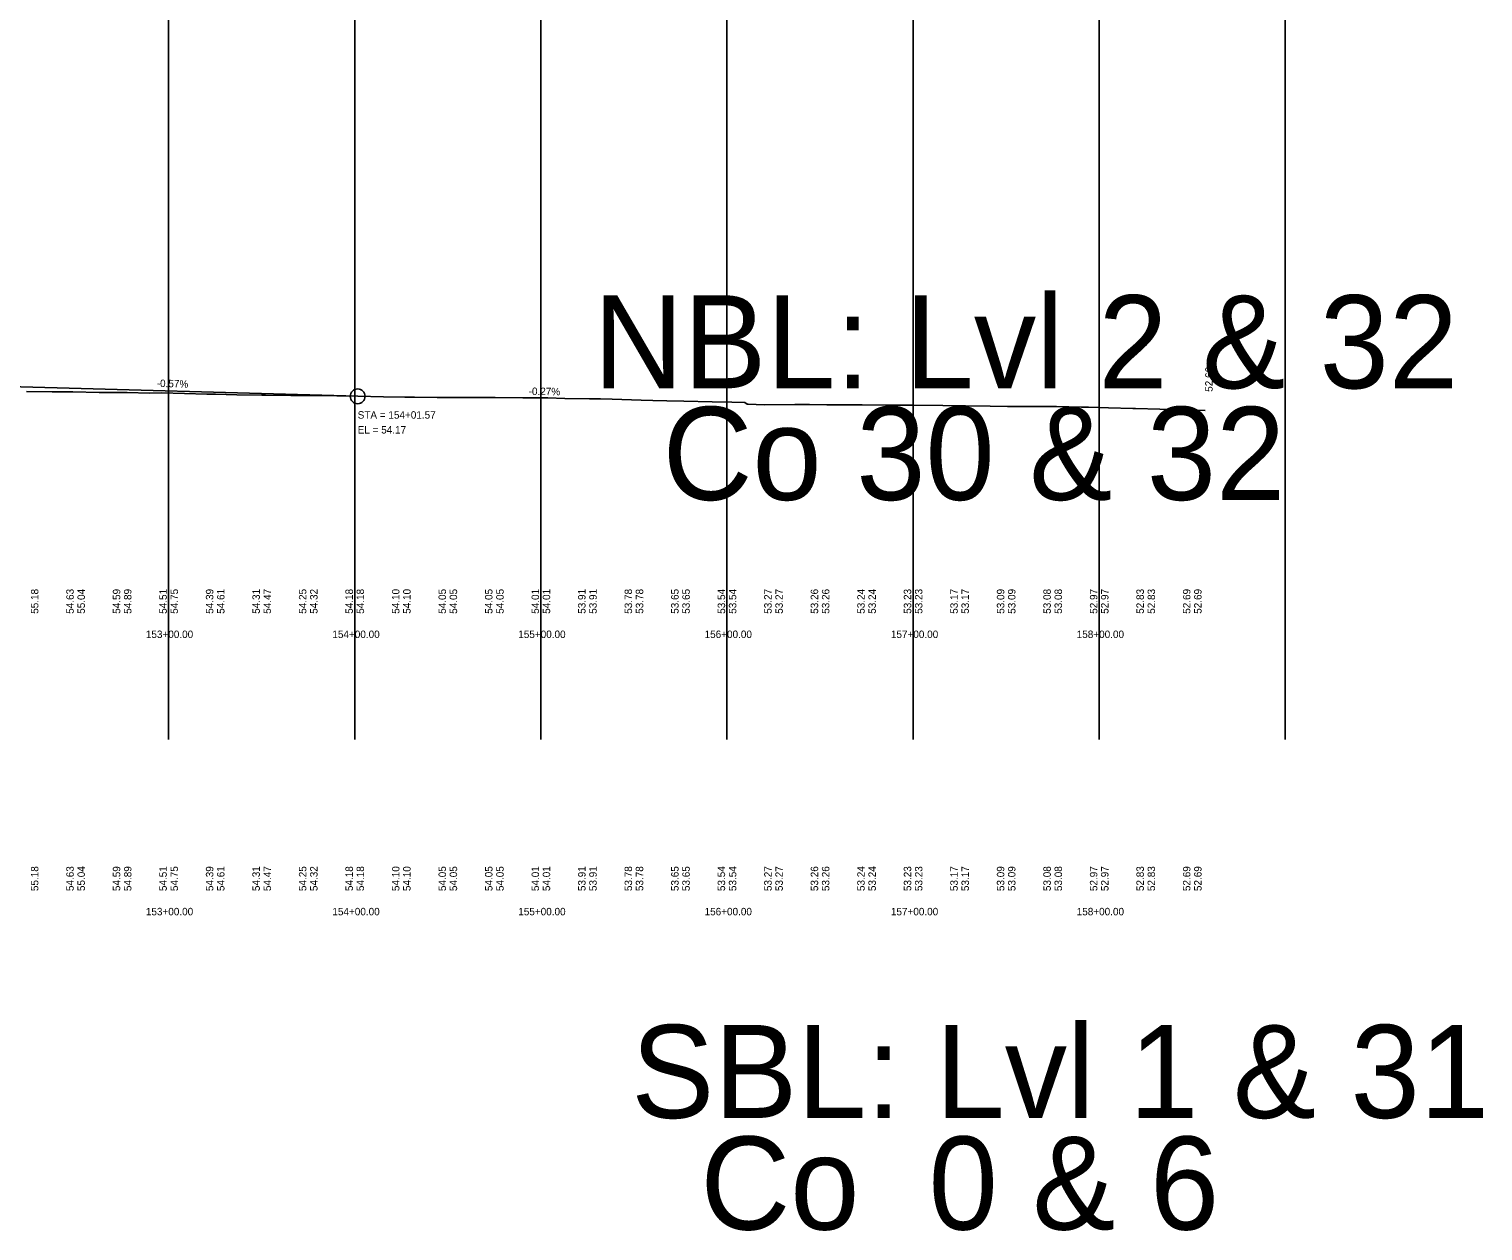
# Model space of a CAD drawing. Extents: x 3880794 to 3915434, y 287517 to 300173.
# Drawn here: x 3914376 to 3915157, y 292213 to 292858 of the extents above; entities that cross this region are included whole.
import ezdxf

# ---------------------------------------------------------------- set-up
doc = ezdxf.new("R2010")
doc.units = 0
for name, color, linetype in [('Level 1', 7, 'Continuous'), ('Level 2', 7, 'Continuous'), ('Level 30', 7, 'Continuous'), ('Level 31', 7, 'Continuous')]:
    doc.layers.add(name, color=color, linetype=linetype)

msp = doc.modelspace()

# ---------------------------------------------------------------- linework, layer by layer
at = {"layer": 'Level 1'}
for p, q in [((3914451.21, 292476.49), (3914451.21, 293504.13)), ((3914551.21, 292476.49), (3914551.21, 293504.13)), ((3914651.21, 292476.49), (3914651.21, 293504.13)), ((3914751.21, 292476.49), (3914751.21, 293504.13)), ((3914851.21, 292476.49), (3914851.21, 293504.13)), ((3914951.21, 292476.49), (3914951.21, 293504.13)), ((3915051.21, 292476.49), (3915051.21, 293504.13)), ((3914201.21, 292670.99), (3914552.78, 292660.98)), ((3914552.78, 292660.98), (3914566.67, 292660.79)), ((3914566.67, 292660.79), (3914578.13, 292660.6)), ((3914578.13, 292660.6), (3914583.28, 292660.52)), ((3914583.28, 292660.52), (3914595.4, 292660.36)), ((3914595.4, 292660.36), (3914597.56, 292660.36)), ((3914597.56, 292660.36), (3914610.7, 292660.34)), ((3914610.7, 292660.34), (3914622.34, 292660.38)), ((3914622.34, 292660.38), (3914626.74, 292660.37)), ((3914626.74, 292660.37), (3914641.44, 292660.13)), ((3914641.44, 292660.13), (3914651.48, 292660.16)), ((3914651.48, 292660.16), (3914655.01, 292660.09)), ((3914655.01, 292660.09), (3914664.13, 292659.79)), ((3914664.13, 292659.79), (3914677.27, 292659.66)), ((3914677.27, 292659.66), (3914683.25, 292659.59)), ((3914683.25, 292659.59), (3914689.54, 292659.38)), ((3914689.54, 292659.38), (3914705.1, 292658.88)), ((3914705.1, 292658.88), (3914711.36, 292658.75)), ((3914711.36, 292658.75), (3914718.91, 292658.5)), ((3914718.91, 292658.5), (3914728.11, 292658.3)), ((3914728.11, 292658.3), (3914743.17, 292657.97)), ((3914743.17, 292657.97), (3914753.79, 292657.75)), ((3914753.79, 292657.75), (3914760.84, 292657.59)), ((3914760.84, 292657.59), (3914762.11, 292656.74)), ((3914762.11, 292656.74), (3914762.68, 292656.72)), ((3914762.68, 292656.72), (3914771.2, 292656.44)), ((3914771.2, 292656.44), (3914787.68, 292656.58)), ((3914787.68, 292656.58), (3914790.5, 292656.52)), ((3914790.5, 292656.52), (3914795.63, 292656.56)), ((3914795.63, 292656.56), (3914804.78, 292656.34)), ((3914804.78, 292656.34), (3914820.63, 292656.34)), ((3914820.63, 292656.34), (3914821.64, 292656.34)), ((3914821.64, 292656.34), (3914823.88, 292656.34)), ((3914823.88, 292656.34), (3914839.69, 292656.29)), ((3914839.69, 292656.29), (3914848.93, 292656.29)), ((3914848.93, 292656.29), (3914850.99, 292656.28)), ((3914850.99, 292656.28), (3914851.42, 292656.28)), ((3914851.42, 292656.28), (3914867.22, 292656.12)), ((3914867.22, 292656.12), (3914876.42, 292655.94)), ((3914876.42, 292655.94), (3914879.08, 292655.91)), ((3914879.08, 292655.91), (3914879.39, 292655.91)), ((3914879.39, 292655.91), (3914892.71, 292655.65)), ((3914892.71, 292655.65), (3914901.92, 292655.57)), ((3914901.92, 292655.57), (3914903.71, 292655.58)), ((3914903.71, 292655.58), (3914918.22, 292655.51)), ((3914918.22, 292655.51), (3914928.29, 292655.52)), ((3914928.29, 292655.52), (3914941.64, 292655.15)), ((3914941.64, 292655.15), (3914945.4, 292655.07)), ((3914945.4, 292655.07), (3914956.28, 292654.83)), ((3914956.28, 292654.83), (3914969.27, 292654.42)), ((3914969.27, 292654.42), (3914970.71, 292654.37)), ((3914970.71, 292654.37), (3914983.72, 292654.15)), ((3914983.72, 292654.15), (3914995.71, 292653.68)), ((3914995.71, 292653.68), (3914996.29, 292653.66)), ((3914996.29, 292653.66), (3914997.29, 292653.65)), ((3914997.29, 292653.65), (3915008.16, 292653.39))]:
    msp.add_line(p, q, dxfattribs=at)
for points in [[(3914374.84, 292663.54), (3914388.56, 292663.32), (3914399.65, 292663.31), (3914413.86, 292663.07), (3914417.56, 292663.07), (3914428.96, 292663.08), (3914440.98, 292662.75), (3914447.39, 292662.77), (3914459.71, 292662.44), (3914471.81, 292662.13), (3914476.35, 292662.07), (3914487.87, 292661.86), (3914501.36, 292661.68), (3914503.17, 292661.65), (3914516.81, 292661.46), (3914528.15, 292661.34), (3914529.05, 292661.34), (3914541.62, 292661.17), (3914552.78, 292660.98), (3914566.67, 292660.79), (3914578.13, 292660.6), (3914583.28, 292660.52)], [(3914583.28, 292660.52), (3914595.4, 292660.36), (3914597.56, 292660.36), (3914610.7, 292660.34), (3914622.34, 292660.38), (3914626.74, 292660.37), (3914641.44, 292660.13), (3914651.48, 292660.16), (3914655.01, 292660.09), (3914664.13, 292659.79), (3914677.27, 292659.66), (3914683.25, 292659.59), (3914689.54, 292659.38), (3914705.1, 292658.88), (3914711.36, 292658.75), (3914718.91, 292658.5), (3914728.11, 292658.3), (3914743.17, 292657.97), (3914753.79, 292657.75), (3914760.84, 292657.59), (3914762.11, 292656.74), (3914762.68, 292656.72), (3914771.2, 292656.44), (3914787.68, 292656.58), (3914790.5, 292656.52), (3914795.63, 292656.56), (3914804.78, 292656.34), (3914820.63, 292656.34), (3914821.64, 292656.34), (3914823.88, 292656.34), (3914839.69, 292656.29), (3914848.93, 292656.29), (3914850.99, 292656.28), (3914851.42, 292656.28), (3914867.22, 292656.12), (3914876.42, 292655.94), (3914879.08, 292655.91), (3914879.39, 292655.91), (3914892.71, 292655.65), (3914901.92, 292655.57), (3914903.71, 292655.58), (3914918.22, 292655.51), (3914928.29, 292655.52), (3914941.64, 292655.15), (3914945.4, 292655.07), (3914956.28, 292654.83), (3914969.27, 292654.42), (3914970.71, 292654.37), (3914983.72, 292654.15), (3914995.71, 292653.68), (3914996.29, 292653.66), (3914997.29, 292653.65), (3915008.16, 292653.39)]]:
    msp.add_lwpolyline(points, dxfattribs=at)
msp.add_circle((3914552.78, 292660.98), 4, dxfattribs=at)

# ---------------------------------------------------------------- texts
for s, p in [('SBL: Lvl 1 & 31', (3914699.77, 292273.22)), ('  Co  0 & 6', (3914699.77, 292213.22))]:
    msp.add_text(s, height=50, dxfattribs=at).set_placement(p)
at = {"layer": 'Level 2'}
for s, p in [('NBL: Lvl 2 & 32', (3914679.48, 292665.3)), ('  Co 30 & 32', (3914679.48, 292605.3))]:
    msp.add_text(s, height=50, dxfattribs=at).set_placement(p)
at = {"layer": 'Level 30'}
for s, p in [('153+00.00', (3914438.96, 292531.11)), ('153+00.00', (3914438.96, 292531.11)), ('154+00.00', (3914539.18, 292531.11)), ('154+00.00', (3914539.18, 292531.11)), ('155+00.00', (3914639.06, 292531.11)), ('155+00.00', (3914639.06, 292531.11)), ('156+00.00', (3914739.18, 292531.11)), ('156+00.00', (3914739.18, 292531.11)), ('157+00.00', (3914839.28, 292531.11)), ('157+00.00', (3914839.28, 292531.11)), ('158+00.00', (3914939.12, 292531.11)), ('158+00.00', (3914939.12, 292531.11)), ('153+00.00', (3914438.96, 292382.11)), ('153+00.00', (3914438.96, 292382.11)), ('154+00.00', (3914539.18, 292382.11)), ('154+00.00', (3914539.18, 292382.11)), ('155+00.00', (3914639.06, 292382.11)), ('155+00.00', (3914639.06, 292382.11)), ('156+00.00', (3914739.18, 292382.11)), ('156+00.00', (3914739.18, 292382.11)), ('157+00.00', (3914839.28, 292382.11)), ('157+00.00', (3914839.28, 292382.11)), ('158+00.00', (3914939.12, 292382.11)), ('158+00.00', (3914939.12, 292382.11))]:
    msp.add_text(s, height=4, dxfattribs=at).set_placement(p)
at = {"layer": 'Level 31'}
for s, rotation, p in [('52.66', 90, (3915012.16, 292663.39)), ('-0.57%', 358.3687, (3914444.76, 292666.05)), ('-0.27%', 359.22854, (3914644.61, 292661.74)), ('55.18', 90, (3914381.21, 292544.11)), ('54.63', 90, (3914400.21, 292544.11)), ('55.04', 90, (3914406.21, 292544.11)), ('54.59', 90, (3914425.21, 292544.11)), ('54.89', 90, (3914431.21, 292544.11)), ('54.51', 90, (3914450.21, 292544.11)), ('54.75', 90, (3914456.21, 292544.11)), ('54.39', 90, (3914475.21, 292544.11)), ('54.61', 90, (3914481.21, 292544.11)), ('54.31', 90, (3914500.21, 292544.11)), ('54.47', 90, (3914506.21, 292544.11)), ('54.25', 90, (3914525.21, 292544.11)), ('54.32', 90, (3914531.21, 292544.11)), ('54.18', 90, (3914550.21, 292544.11)), ('54.18', 90, (3914556.21, 292544.11)), ('54.10', 90, (3914575.21, 292544.11)), ('54.10', 90, (3914581.21, 292544.11)), ('54.05', 90, (3914600.21, 292544.11)), ('54.05', 90, (3914606.21, 292544.11)), ('54.05', 90, (3914625.21, 292544.11)), ('54.05', 90, (3914631.21, 292544.11)), ('54.01', 90, (3914650.21, 292544.11)), ('54.01', 90, (3914656.21, 292544.11)), ('53.91', 90, (3914675.21, 292544.11)), ('53.91', 90, (3914681.21, 292544.11)), ('53.78', 90, (3914700.21, 292544.11)), ('53.78', 90, (3914706.21, 292544.11)), ('53.65', 90, (3914725.21, 292544.11)), ('53.65', 90, (3914731.21, 292544.11)), ('53.54', 90, (3914750.21, 292544.11)), ('53.54', 90, (3914756.21, 292544.11)), ('53.27', 90, (3914775.21, 292544.11)), ('53.27', 90, (3914781.21, 292544.11)), ('53.26', 90, (3914800.21, 292544.11)), ('53.26', 90, (3914806.21, 292544.11)), ('53.24', 90, (3914825.21, 292544.11)), ('53.24', 90, (3914831.21, 292544.11)), ('53.23', 90, (3914850.21, 292544.11)), ('53.23', 90, (3914856.21, 292544.11)), ('53.17', 90, (3914875.21, 292544.11)), ('53.17', 90, (3914881.21, 292544.11)), ('53.09', 90, (3914900.21, 292544.11)), ('53.09', 90, (3914906.21, 292544.11)), ('53.08', 90, (3914925.21, 292544.11)), ('53.08', 90, (3914931.21, 292544.11)), ('52.97', 90, (3914950.21, 292544.11)), ('52.97', 90, (3914956.21, 292544.11)), ('52.83', 90, (3914975.21, 292544.11)), ('52.83', 90, (3914981.21, 292544.11)), ('52.69', 90, (3915000.21, 292544.11)), ('52.69', 90, (3915006.21, 292544.11)), ('55.18', 90, (3914381.21, 292395.11)), ('54.63', 90, (3914400.21, 292395.11)), ('55.04', 90, (3914406.21, 292395.11)), ('54.59', 90, (3914425.21, 292395.11)), ('54.89', 90, (3914431.21, 292395.11)), ('54.51', 90, (3914450.21, 292395.11)), ('54.75', 90, (3914456.21, 292395.11)), ('54.39', 90, (3914475.21, 292395.11)), ('54.61', 90, (3914481.21, 292395.11)), ('54.31', 90, (3914500.21, 292395.11)), ('54.47', 90, (3914506.21, 292395.11)), ('54.25', 90, (3914525.21, 292395.11)), ('54.32', 90, (3914531.21, 292395.11)), ('54.18', 90, (3914550.21, 292395.11)), ('54.18', 90, (3914556.21, 292395.11)), ('54.10', 90, (3914575.21, 292395.11)), ('54.10', 90, (3914581.21, 292395.11)), ('54.05', 90, (3914600.21, 292395.11)), ('54.05', 90, (3914606.21, 292395.11)), ('54.05', 90, (3914625.21, 292395.11)), ('54.05', 90, (3914631.21, 292395.11)), ('54.01', 90, (3914650.21, 292395.11)), ('54.01', 90, (3914656.21, 292395.11)), ('53.91', 90, (3914675.21, 292395.11)), ('53.91', 90, (3914681.21, 292395.11)), ('53.78', 90, (3914700.21, 292395.11)), ('53.78', 90, (3914706.21, 292395.11)), ('53.65', 90, (3914725.21, 292395.11)), ('53.65', 90, (3914731.21, 292395.11)), ('53.54', 90, (3914750.21, 292395.11)), ('53.54', 90, (3914756.21, 292395.11)), ('53.27', 90, (3914775.21, 292395.11)), ('53.27', 90, (3914781.21, 292395.11)), ('53.26', 90, (3914800.21, 292395.11)), ('53.26', 90, (3914806.21, 292395.11)), ('53.24', 90, (3914825.21, 292395.11)), ('53.24', 90, (3914831.21, 292395.11)), ('53.23', 90, (3914850.21, 292395.11)), ('53.23', 90, (3914856.21, 292395.11)), ('53.17', 90, (3914875.21, 292395.11)), ('53.17', 90, (3914881.21, 292395.11)), ('53.09', 90, (3914900.21, 292395.11)), ('53.09', 90, (3914906.21, 292395.11)), ('53.08', 90, (3914925.21, 292395.11)), ('53.08', 90, (3914931.21, 292395.11)), ('52.97', 90, (3914950.21, 292395.11)), ('52.97', 90, (3914956.21, 292395.11)), ('52.83', 90, (3914975.21, 292395.11)), ('52.83', 90, (3914981.21, 292395.11)), ('52.69', 90, (3915000.21, 292395.11)), ('52.69', 90, (3915006.21, 292395.11))]:
    msp.add_text(s, height=4, rotation=rotation, dxfattribs=at).set_placement(p)
for s, p in [('STA = 154+01.57', (3914552.78, 292648.98)), ('EL = 54.17', (3914552.78, 292640.98))]:
    msp.add_text(s, height=4, dxfattribs=at).set_placement(p)

doc.saveas('drawing.dxf')
